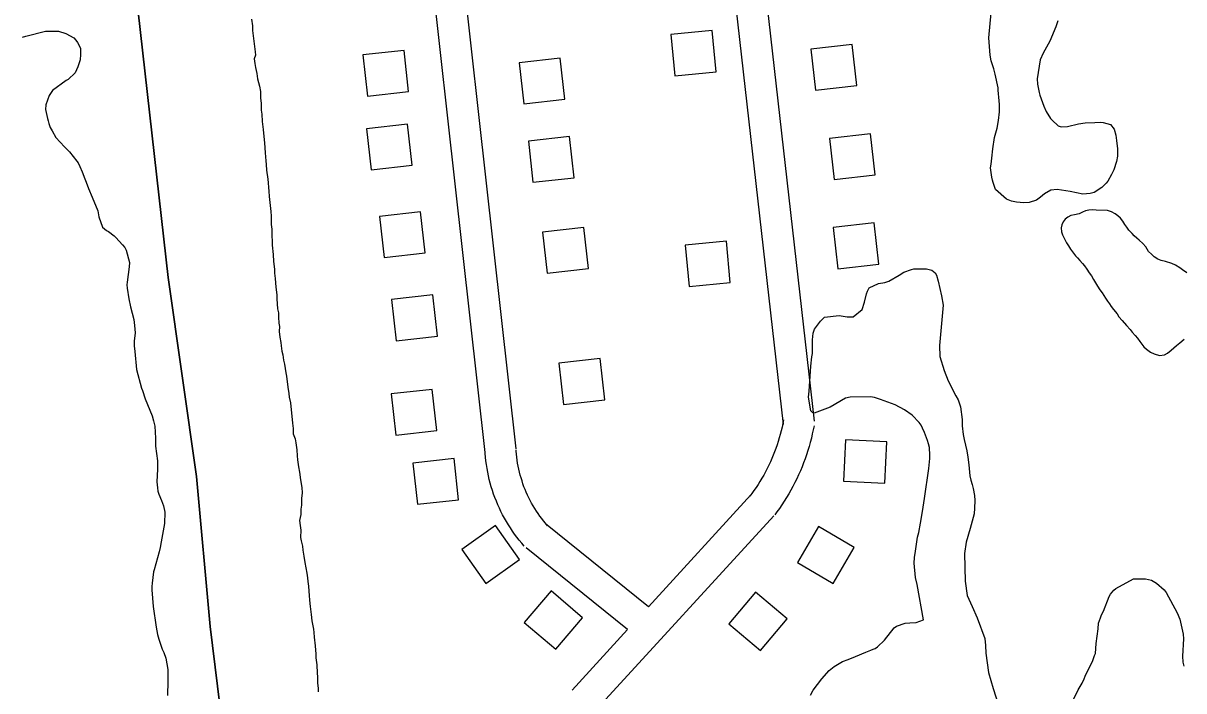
# Model space of a CAD drawing. Extents: x 3683402 to 3721514, y 487807 to 513565.
# Drawn here: x 3689521 to 3690642, y 501740 to 502385 of the extents above; entities that cross this region are included whole.
import ezdxf

# ---------------------------------------------------------------- set-up
doc = ezdxf.new("R2010")
doc.units = 0
for name, color, linetype in [('V-BLDG-OTLN', 7, 'Continuous'), ('V-ROAD-CNTR', 7, 'Continuous'), ('V-SITE-VEGE', 7, 'Continuous'), ('V-TOPO-SHOR', 7, 'Continuous')]:
    doc.layers.add(name, color=color, linetype=linetype)

msp = doc.modelspace()

# ---------------------------------------------------------------- linework, layer by layer
at = {"layer": 'V-BLDG-OTLN'}
for points in [[(3690190.1, 502337.8), (3690186.3, 502377.6), (3690146.5, 502373.8), (3690150.3, 502333.9)], [(3689893.1, 502318.8), (3689888.7, 502358.5), (3689848.9, 502354.1), (3689853.4, 502314.3)], [(3690281.7, 502359.8), (3690286.2, 502320.1), (3690325.9, 502324.6), (3690321.4, 502364.3)], [(3689999.9, 502346.6), (3690004.3, 502306.8), (3690044.1, 502311.3), (3690039.6, 502351)], [(3689896.6, 502247.6), (3689892.1, 502287.3), (3689852.4, 502282.9), (3689856.8, 502243.2)], [(3690299.5, 502273.4), (3690304, 502233.7), (3690343.8, 502238.2), (3690339.3, 502277.9)], [(3690008.8, 502270.9), (3690013.2, 502231.1), (3690053, 502235.5), (3690048.6, 502275.3)], [(3689909, 502162.9), (3689904.6, 502202.6), (3689864.8, 502198.2), (3689869.3, 502158.5)], [(3690303.1, 502187.3), (3690307.7, 502147.5), (3690347.4, 502152), (3690342.9, 502191.8)], [(3690022.5, 502183), (3690027, 502143.3), (3690066.7, 502147.7), (3690062.3, 502187.4)], [(3690203.8, 502134.3), (3690200, 502174.1), (3690160.2, 502170.3), (3690164, 502130.5)], [(3689920.8, 502082.5), (3689916.4, 502122.3), (3689876.6, 502117.8), (3689881, 502078.1)], [(3690038.3, 502056.4), (3690042.8, 502016.6), (3690082.5, 502021), (3690078.1, 502060.8)], [(3689920.4, 501991.3), (3689915.9, 502031.1), (3689876.2, 502026.7), (3689880.6, 501986.9)], [(3690315, 501982.2), (3690313.1, 501942.3), (3690353, 501940.4), (3690354.9, 501980.3)], [(3689941.4, 501924.5), (3689936.9, 501964.2), (3689897.2, 501959.8), (3689901.6, 501920.1)], [(3690000.2, 501866.8), (3689977.1, 501899.5), (3689944.5, 501876.4), (3689967.6, 501843.7)], [(3690289.1, 501898.5), (3690268.8, 501864), (3690303.3, 501843.7), (3690323.6, 501878.2)], [(3690061.1, 501810.5), (3690030.7, 501836.4), (3690004.7, 501806), (3690035.2, 501780)], [(3690228.2, 501835.2), (3690202.4, 501804.6), (3690232.9, 501778.8), (3690258.7, 501809.4)]]:
    msp.add_lwpolyline(points, close=True, dxfattribs=at)
at = {"layer": 'V-ROAD-CNTR'}
for points in [[(3689967, 501970.2), (3689887.5, 502682.8)], [(3689996.9, 501973.5), (3689917.3, 502686.2)], [(3690211, 502650.8), (3690284.8, 502000.5)], [(3690181.2, 502647.4), (3690255, 501997.1)], [(3690255.2, 502001.6), (3690254.5, 501998), (3690253.8, 501994.5), (3690253, 501991.1), (3690252.1, 501987.6), (3690251.1, 501984.2), (3690250.1, 501980.8), (3690249, 501977.4), (3690247.9, 501974.1), (3690246.6, 501970.8), (3690245.3, 501967.5), (3690244, 501964.2), (3690242.5, 501961), (3690241, 501957.8), (3690239.5, 501954.6), (3690237.8, 501951.4), (3690236.1, 501948.3), (3690234.4, 501945.3), (3690232.5, 501942.2), (3690230.6, 501939.2), (3690228.7, 501936.3), (3690226.7, 501933.4), (3690224.6, 501930.5), (3690222.7, 501927.9)], [(3690284.7, 501996), (3690283.9, 501992), (3690283, 501988), (3690282.1, 501983.9), (3690281.1, 501979.9), (3690279.9, 501975.9), (3690278.7, 501971.9), (3690277.5, 501967.9), (3690276.1, 501964), (3690274.6, 501960.1), (3690273.1, 501956.2), (3690271.5, 501952.4), (3690269.8, 501948.5), (3690268.1, 501944.8), (3690266.2, 501941), (3690264.3, 501937.3), (3690262.3, 501933.7), (3690260.2, 501930.1), (3690258.1, 501926.5), (3690255.9, 501923), (3690253.6, 501919.5), (3690251.2, 501916.1), (3690248.8, 501912.7), (3690246.7, 501909.9)], [(3690004.6, 501879.8), (3690002.3, 501882.5), (3690000, 501885.3), (3689997.7, 501888.2), (3689995.5, 501891.1), (3689993.4, 501894.1), (3689991.4, 501897.2), (3689989.4, 501900.3), (3689987.5, 501903.4), (3689985.7, 501906.6), (3689983.9, 501909.8), (3689982.3, 501913.1), (3689980.7, 501916.4), (3689979.2, 501919.7), (3689977.8, 501923.1), (3689976.5, 501926.5), (3689975.2, 501930), (3689974, 501933.4), (3689972.9, 501936.9), (3689971.9, 501940.5), (3689971, 501944), (3689970.2, 501947.6), (3689969.5, 501951.2), (3689968.8, 501954.8), (3689968.2, 501958.4), (3689967.8, 501962), (3689967.4, 501965.7), (3689967.1, 501969.3), (3689967, 501970.9)], [(3690027.3, 501899.4), (3690025.2, 501901.8), (3690023.4, 501904.1), (3690021.6, 501906.4), (3690019.8, 501908.7), (3690018.1, 501911.1), (3690016.5, 501913.6), (3690014.9, 501916.1), (3690013.4, 501918.6), (3690011.9, 501921.1), (3690010.5, 501923.7), (3690009.2, 501926.3), (3690007.9, 501929), (3690006.7, 501931.7), (3690005.6, 501934.4), (3690004.5, 501937.1), (3690003.5, 501939.9), (3690002.6, 501942.7), (3690001.7, 501945.5), (3690000.9, 501948.3), (3690000.2, 501951.1), (3689999.5, 501954), (3689998.9, 501956.9), (3689998.4, 501959.8), (3689997.9, 501962.7), (3689997.6, 501965.6), (3689997.2, 501968.5), (3689997, 501971.5), (3689996.9, 501972.8)], [(3690223.6, 501929.1), (3690124.9, 501821.2)], [(3690245.8, 501908.8), (3690073.1, 501720.2)], [(3690124.9, 501821.2), (3690025.3, 501901.3)], [(3690104.6, 501799), (3690006.5, 501877.9)], [(3690104.6, 501799), (3690051, 501740.4)]]:
    msp.add_lwpolyline(points, dxfattribs=at)
at = {"layer": 'V-SITE-VEGE'}
for points in [[(3690520.1, 502387.1), (3690518.2, 502381.2), (3690512.4, 502367.3), (3690506, 502355.8), (3690503.1, 502349.4), (3690500.1, 502331.2), (3690500.6, 502325.8), (3690502.2, 502317.8), (3690502.9, 502315.4), (3690506.6, 502304.7), (3690509.1, 502299.5), (3690513.1, 502292.9), (3690514.8, 502291), (3690520.4, 502285.7), (3690523.5, 502284.8), (3690529.4, 502284.9), (3690540.3, 502287.7), (3690546.6, 502288.4), (3690556.1, 502289), (3690561.5, 502289.2), (3690564.1, 502289), (3690571.2, 502287), (3690574.7, 502282.3), (3690576.1, 502276.8), (3690577, 502271.6), (3690577.9, 502263.6), (3690577.9, 502256.3), (3690576.9, 502251.1), (3690574.2, 502243.3), (3690572.1, 502238.6), (3690568.5, 502232.2), (3690566.8, 502230.3), (3690562.8, 502226.1), (3690555.4, 502221.2), (3690551.4, 502220.3), (3690544.5, 502219.8), (3690532, 502222.3), (3690519.7, 502224.3), (3690513.3, 502223.6), (3690507.4, 502220.1), (3690503.4, 502216.8), (3690499.6, 502214), (3690492.5, 502211.7), (3690487.5, 502211.3), (3690480.2, 502211.8), (3690475.4, 502213), (3690470.7, 502214.9), (3690459.9, 502224.2), (3690457.6, 502230.9), (3690457.2, 502233.2), (3690456.5, 502236.1), (3690455.3, 502245), (3690455.8, 502248.6), (3690456.4, 502254.5), (3690457.4, 502263.5), (3690459.1, 502274.3), (3690461.5, 502283.5), (3690463, 502290.8), (3690463.8, 502299.1), (3690463.8, 502306.2), (3690463.4, 502309.8), (3690462.7, 502320.2), (3690462.5, 502322.3), (3690459.8, 502335.5), (3690458.4, 502340.7), (3690455.8, 502348.6), (3690454.9, 502354), (3690453.6, 502370.8), (3690454.7, 502384.5), (3690455.9, 502394.4)], [(3689520, 502371.4), (3689523.3, 502372.3), (3689542.2, 502377.2), (3689554.7, 502377.1), (3689562, 502374.9), (3689569.8, 502370.8), (3689571.7, 502368.5), (3689573.3, 502366.1), (3689575.2, 502362.5), (3689576.1, 502360.4)], [(3689576.1, 502360.4), (3689576.1, 502354.7), (3689575.8, 502349.3), (3689573.6, 502342.7), (3689570.8, 502336.8), (3689564.1, 502330.5), (3689562.2, 502329.3), (3689549.1, 502319.9), (3689545.8, 502315), (3689542.7, 502306), (3689542.2, 502301.5), (3689544.2, 502292.8), (3689544.7, 502290.4), (3689545.6, 502288), (3689546.8, 502284.2), (3689548.6, 502280.7), (3689552.4, 502274.5), (3689560.6, 502265.5), (3689565.3, 502260.7), (3689572.5, 502251.5), (3689573.7, 502249.8), (3689575.3, 502246.5), (3689577.7, 502241.3), (3689580.2, 502234.4), (3689581.6, 502231.1), (3689583.7, 502225.1), (3689587.2, 502216.6), (3689592.8, 502203.6), (3689593.7, 502197.9), (3689597.4, 502187.9), (3689601.1, 502184.6), (3689603, 502183.6), (3689608.7, 502179.4), (3689610.3, 502177.7), (3689616.6, 502170.8), (3689618.8, 502168.2), (3689620.2, 502165.6), (3689623.4, 502153.7), (3689623.1, 502149.5), (3689621.1, 502134.8), (3689620.9, 502132.2), (3689621.1, 502128.7), (3689622.9, 502118.5), (3689624.5, 502110.7), (3689627.5, 502098.6), (3689628.4, 502092.9), (3689628.8, 502085.6), (3689627.8, 502077.8), (3689628, 502073.3), (3689628.5, 502067.7), (3689630.2, 502050.2), (3689635.1, 502032.4), (3689636, 502030), (3689638.5, 502022), (3689645.3, 502005.4), (3689646.7, 502000.6), (3689647.8, 501995.4), (3689648.4, 501984.1), (3689648.4, 501979.6), (3689648.6, 501976.3), (3689650.4, 501962.1), (3689650.4, 501954.1), (3689649.8, 501941.8), (3689650.5, 501935.9), (3689650.7, 501932.8), (3689651.6, 501929.9), (3689654.4, 501923.8), (3689656.3, 501918.6), (3689657.4, 501912.6), (3689657.1, 501901.5), (3689654.1, 501883.8), (3689653.1, 501878.2), (3689652.2, 501874.2), (3689647.1, 501856.9), (3689646.6, 501854.8), (3689645.3, 501844), (3689645.1, 501840.6), (3689645.1, 501837.6), (3689646.4, 501821.5), (3689649.1, 501801.4), (3689650.4, 501794.3), (3689651.6, 501789.8), (3689655.1, 501780.1), (3689656.5, 501776.8), (3689658.5, 501771.3), (3689660.4, 501760.4), (3689660.3, 501749.3), (3689660, 501735.4)], [(3690390.4, 501808.5), (3690384.2, 501842.6), (3690382.6, 501849.4), (3690381.3, 501863.1), (3690381.8, 501868.8), (3690382.6, 501874.7), (3690384.6, 501888.4), (3690385.8, 501892.9), (3690387.5, 501901.9), (3690389.5, 501913.2), (3690391.4, 501925.7), (3690395.7, 501954.8), (3690396.7, 501964.4), (3690396.7, 501967.5), (3690396.3, 501974.8), (3690395.4, 501978.6), (3690394.4, 501981.7), (3690391.4, 501989.3), (3690389.5, 501993.6), (3690388.2, 501996.4), (3690386.3, 501999.2), (3690379.5, 502006.2), (3690372.2, 502011.4), (3690363.2, 502016.2), (3690348.9, 502021.3), (3690343, 502023.2), (3690339.2, 502023.9), (3690319.6, 502023.6), (3690315.1, 502022.7), (3690300.4, 502013.8), (3690284.9, 502008), (3690283.1, 502008.7), (3690281.7, 502010.4), (3690279.4, 502023.6), (3690279.9, 502029.3), (3690281.7, 502053.4), (3690282.7, 502062.6), (3690283.2, 502065.7), (3690283.3, 502079.1), (3690283.8, 502085.3), (3690285, 502089.3), (3690290.8, 502097.1), (3690294.8, 502101), (3690309, 502102.6), (3690316.6, 502101.1), (3690322.5, 502101.1), (3690331.3, 502108.4), (3690333.4, 502115.2), (3690335.4, 502123.4), (3690336.3, 502126), (3690338, 502129.1), (3690347, 502133.5), (3690353.2, 502134.4), (3690357, 502135.6), (3690366.9, 502141.4), (3690371.5, 502144.2), (3690379, 502146.8), (3690381.2, 502147.5), (3690393.2, 502147.6), (3690396, 502146.9), (3690398.4, 502146.2), (3690401.7, 502143.6), (3690402.9, 502141.4), (3690404.7, 502135.7), (3690407.9, 502121.5), (3690409.5, 502112.5), (3690405.9, 502073.6), (3690406.3, 502062.9), (3690410.3, 502049.4), (3690414.4, 502039.2), (3690421.7, 502024.8), (3690423.8, 502021), (3690426.1, 502014.1), (3690427.7, 502002), (3690427.9, 501995.9), (3690428.7, 501987.6), (3690429.7, 501982.6), (3690432.2, 501971.8), (3690433.3, 501965.6), (3690434.2, 501958.3), (3690435.3, 501947.6), (3690436.2, 501943.4), (3690437.4, 501939.1), (3690438.5, 501935.3), (3690439.7, 501928.7), (3690440.1, 501923.7), (3690439.8, 501916.2), (3690439.3, 501911), (3690435.4, 501896.6), (3690431.8, 501883.6), (3690430.1, 501872.7), (3690430.6, 501845.8), (3690432.6, 501832.1), (3690437.5, 501821.4), (3690442.2, 501810.5), (3690449.8, 501790.6), (3690450.5, 501783.7), (3690450.7, 501776.4), (3690453.4, 501757.7), (3690457.8, 501742.1), (3690464.7, 501720.1)], [(3690534.7, 501730.2), (3690539.8, 501741), (3690543.6, 501747.2), (3690545.8, 501751.6), (3690546.7, 501754), (3690553.9, 501769.1), (3690555.8, 501774), (3690556.6, 501776.1), (3690557.1, 501785.6), (3690559.1, 501799.8), (3690559.6, 501805.2), (3690561.3, 501810.4), (3690562.5, 501813.4), (3690564.2, 501817), (3690569.9, 501831.1), (3690571.1, 501833.2), (3690574.2, 501837), (3690576.1, 501838.9), (3690593.2, 501848.2)], [(3690593.2, 501848.2), (3690604.8, 501848.1), (3690610.7, 501846.7), (3690615.4, 501843.8), (3690622.9, 501837.6), (3690625, 501834.8), (3690635.5, 501815.3), (3690638.1, 501809.1), (3690641.3, 501794.7), (3690641.5, 501790.2), (3690640.7, 501773.4), (3690641.1, 501767.5), (3690642, 501763.7)], [(3690281.2, 501735.7), (3690284, 501740.4), (3690292.1, 501751.5), (3690299.3, 501759.5), (3690304.3, 501763.5), (3690312.1, 501768.1), (3690317.8, 501770.2), (3690324.9, 501773), (3690334.9, 501777.2), (3690339.6, 501779.3), (3690341.7, 501780), (3690343.9, 501780.9), (3690346, 501782.3), (3690352.9, 501788.9), (3690362.2, 501800.9), (3690364.4, 501802.3), (3690372.9, 501805.3), (3690377.4, 501805.5), (3690383.5, 501805.9), (3690390.4, 501808.5)]]:
    msp.add_lwpolyline(points, dxfattribs=at)
at = {"layer": 'V-TOPO-SHOR'}
for points in [[(3689563.3, 503187.3), (3689564.6, 503171.5), (3689568.5, 503157.4), (3689570.6, 503142.7), (3689570.5, 503127.9), (3689569.3, 503115), (3689570.3, 503100.2), (3689573.7, 503080.7), (3689578.9, 503054), (3689579.6, 503047.6), (3689583.5, 503036), (3689589.1, 503012.9), (3689594.7, 502990.2), (3689604.1, 502840.8), (3689603.6, 502822.8), (3689601.7, 502809.8), (3689600.6, 502798.3), (3689599.8, 502785.7), (3689600.7, 502765.6), (3689629.6, 502416.2), (3689660.8, 502139.2), (3689688.3, 501946.8), (3689701.3, 501802), (3689732.3, 501550.5)], [(3689732.3, 501550.5), (3689701.3, 501802), (3689688.3, 501946.8), (3689660.8, 502139.2), (3689629.6, 502416.2)], [(3689741.4, 502388.8), (3689742.1, 502382.3), (3689742.4, 502377.6), (3689743.1, 502370.1), (3689743.8, 502365), (3689744.8, 502357.1), (3689745.2, 502353.9), (3689744, 502350.3), (3689744.4, 502345.9), (3689745.1, 502342), (3689746.5, 502336.2), (3689747.2, 502331.2), (3689748.9, 502324), (3689750, 502318.9), (3689749.9, 502315.7), (3689749.9, 502312.4), (3689750.6, 502307.7), (3689750.6, 502304.5), (3689750.5, 502300.9), (3689751.2, 502296.9), (3689751.5, 502289.7), (3689752.6, 502282.2), (3689753.2, 502275.3), (3689753.9, 502269.2), (3689754.3, 502264.5), (3689754.6, 502259.5), (3689755.2, 502251.9), (3689755.6, 502248.3), (3689755.9, 502242.9), (3689756.9, 502234.3), (3689757.3, 502230.7), (3689757.6, 502226), (3689757.9, 502222.4), (3689758.2, 502217.3), (3689759.9, 502202.9), (3689760.3, 502198.3), (3689760.2, 502190.3), (3689760.9, 502185.7), (3689760.9, 502182.4), (3689760.9, 502178.5), (3689761.2, 502175.2), (3689761.2, 502170.5), (3689762.2, 502161.5), (3689762.5, 502154.7), (3689763.5, 502147.1), (3689763.5, 502143.5), (3689764.2, 502138.1), (3689764.8, 502129.8), (3689765.9, 502122.3), (3689765.8, 502118.7), (3689766.2, 502113.6), (3689766.5, 502108.9), (3689767.2, 502105), (3689767.5, 502101)], [(3689741.4, 502388.8), (3689742.1, 502382.3), (3689742.4, 502377.6), (3689743.1, 502370.1), (3689743.8, 502365), (3689744.8, 502357.1), (3689745.2, 502353.9), (3689744, 502350.3), (3689744.4, 502345.9), (3689745.1, 502342), (3689746.5, 502336.2), (3689747.2, 502331.2), (3689748.9, 502324), (3689750, 502318.9), (3689749.9, 502315.7), (3689749.9, 502312.4), (3689750.6, 502307.7), (3689750.6, 502304.5), (3689750.5, 502300.9), (3689751.2, 502296.9), (3689751.5, 502289.7), (3689752.6, 502282.2), (3689753.2, 502275.3), (3689753.9, 502269.2), (3689754.3, 502264.5), (3689754.6, 502259.5), (3689755.2, 502251.9), (3689755.6, 502248.3), (3689755.9, 502242.9), (3689756.9, 502234.3), (3689757.3, 502230.7), (3689757.6, 502226), (3689757.9, 502222.4), (3689758.2, 502217.3), (3689759.9, 502202.9), (3689760.3, 502198.3), (3689760.2, 502190.3), (3689760.9, 502185.7), (3689760.9, 502182.4)], [(3690557.1, 502204.2), (3690553.3, 502204.5), (3690550.2, 502204.1), (3690546.9, 502203.6), (3690544.1, 502202.2), (3690540.8, 502200.8), (3690536.3, 502199.7), (3690532.9, 502199), (3690529.9, 502197.3), (3690527.2, 502195.5), (3690525.3, 502192.9), (3690524.1, 502190.1), (3690523.4, 502187), (3690523.9, 502183.4), (3690524.8, 502180.4), (3690526.4, 502177.3), (3690528.7, 502172.8), (3690530.4, 502169.9), (3690532.5, 502166.6), (3690534.4, 502163.8), (3690537.2, 502160.2), (3690539.3, 502158), (3690541.6, 502155.7), (3690544, 502152.8), (3690546.1, 502150.4), (3690548.2, 502147.1), (3690550.5, 502143.8), (3690552.6, 502140.7), (3690554.7, 502137.1), (3690556.6, 502134.1), (3690558.5, 502130.7), (3690560.8, 502127.4), (3690562.9, 502124.3), (3690566.2, 502119.3), (3690568.3, 502116.2), (3690570.2, 502113.6), (3690571.8, 502111), (3690574.1, 502108.2), (3690577.4, 502104.1), (3690579.3, 502101.3), (3690582.3, 502097.7), (3690586.6, 502092.7), (3690590.1, 502088.9), (3690592, 502086.3), (3690595, 502083), (3690597.1, 502080.4), (3690599.5, 502077.3), (3690601.3, 502074.9), (3690603.4, 502072.3), (3690605.8, 502069.9), (3690609.8, 502067), (3690613.3, 502065.4), (3690618.5, 502063.7), (3690623.2, 502064.6), (3690626.3, 502066.2), (3690629.7, 502069), (3690634.9, 502073.5), (3690638.2, 502076.1), (3690642.3, 502079.6)], [(3690575.5, 502200.6), (3690572, 502202.5), (3690568.2, 502203.9), (3690557.1, 502204.2)], [(3690644.8, 502143.6), (3690640.8, 502146.5), (3690638, 502148.4), (3690633.8, 502151.2), (3690630.2, 502152.7), (3690624.3, 502154.6), (3690620.1, 502155.6), (3690616.8, 502156.8), (3690613.3, 502159.2), (3690610.7, 502161.6), (3690607.9, 502164.4), (3690605.1, 502168.7), (3690602.2, 502172), (3690598.7, 502175.1), (3690596.4, 502177.3), (3690594, 502179.4), (3690591.9, 502181.8), (3690588.9, 502184.9), (3690586.8, 502187.7), (3690585.1, 502190.3), (3690583, 502193.7), (3690580.7, 502196.5), (3690578.3, 502198.7), (3690575.5, 502200.6)], [(3689760.9, 502182.4), (3689760.9, 502178.5), (3689761.2, 502175.2), (3689761.2, 502170.5), (3689762.2, 502161.5), (3689762.5, 502154.7), (3689763.5, 502147.1), (3689763.5, 502143.5), (3689764.2, 502138.1), (3689764.8, 502129.8), (3689765.9, 502122.3), (3689765.8, 502118.7), (3689766.2, 502113.6), (3689766.5, 502108.9), (3689767.2, 502105), (3689767.5, 502101), (3689767.8, 502094.9), (3689768.2, 502091.7), (3689768.1, 502087), (3689768.8, 502081.6), (3689769.5, 502076.5), (3689769.8, 502073.3), (3689770.5, 502067.9), (3689771.6, 502064.3), (3689772.3, 502059.2), (3689773.3, 502055.3), (3689774.3, 502047), (3689775, 502043.7), (3689776.4, 502033.3), (3689777.4, 502027.2), (3689777.8, 502023.6), (3689778.8, 502018.1), (3689780.8, 501998.3), (3689781.5, 501993.3), (3689781.5, 501988.3), (3689783.3, 501983.2), (3689784, 501979.6), (3689785, 501972.7), (3689785.3, 501967), (3689785.6, 501963), (3689786.7, 501956.2), (3689787.7, 501951.1), (3689788.7, 501943.6), (3689789.8, 501936.4), (3689790.1, 501931), (3689789.7, 501925.6), (3689789.7, 501919.4), (3689788.9, 501915.5), (3689788.9, 501910.1), (3689787.8, 501904.3), (3689788.4, 501899.7), (3689788.8, 501895), (3689788.7, 501888.1), (3689789.4, 501884.9), (3689790.5, 501879.8), (3689790.8, 501875.9), (3689791.8, 501870.1), (3689792.9, 501864), (3689794.6, 501853.5), (3689795.3, 501848.9), (3689795.6, 501845.6), (3689796.3, 501840.9), (3689796.6, 501836.2), (3689797, 501831.9), (3689797.3, 501827.6), (3689798, 501821.5), (3689799, 501813.6), (3689799.7, 501807.4), (3689801.1, 501799.5), (3689801.4, 501796.3), (3689801.7, 501791.9), (3689802.7, 501783.3), (3689803.4, 501775.4), (3689803.4, 501771.8), (3689804.4, 501764.9), (3689804.7, 501757), (3689805.1, 501753.4), (3689805, 501747.6), (3689805.7, 501742.2), (3689805.7, 501739)], [(3689767.5, 502101), (3689767.8, 502094.9), (3689768.2, 502091.7), (3689768.1, 502087), (3689768.8, 502081.6), (3689769.5, 502076.5), (3689769.8, 502073.3), (3689770.5, 502067.9), (3689771.6, 502064.3), (3689772.3, 502059.2), (3689773.3, 502055.3), (3689774.3, 502047), (3689775, 502043.7), (3689776.4, 502033.3), (3689777.4, 502027.2), (3689777.8, 502023.6), (3689778.8, 502018.1), (3689780.8, 501998.3), (3689781.5, 501993.3), (3689781.5, 501988.3), (3689783.3, 501983.2), (3689784, 501979.6), (3689785, 501972.7), (3689785.3, 501967), (3689785.6, 501963), (3689786.7, 501956.2), (3689787.7, 501951.1), (3689788.7, 501943.6), (3689789.8, 501936.4), (3689790.1, 501931), (3689789.7, 501925.6), (3689789.7, 501919.4), (3689788.9, 501915.5), (3689788.9, 501910.1), (3689787.8, 501904.3), (3689788.4, 501899.7), (3689788.8, 501895), (3689788.7, 501888.1), (3689789.4, 501884.9), (3689790.5, 501879.8), (3689790.8, 501875.9), (3689791.8, 501870.1), (3689792.9, 501864), (3689794.6, 501853.5), (3689795.3, 501848.9), (3689795.6, 501845.6), (3689796.3, 501840.9), (3689796.6, 501836.2), (3689797, 501831.9), (3689797.3, 501827.6), (3689798, 501821.5), (3689799, 501813.6), (3689799.7, 501807.4), (3689801.1, 501799.5), (3689801.4, 501796.3), (3689801.7, 501791.9), (3689802.7, 501783.3), (3689803.4, 501775.4), (3689803.4, 501771.8), (3689804.4, 501764.9), (3689804.7, 501757), (3689805.1, 501753.4), (3689805, 501747.6), (3689805.7, 501742.2), (3689805.7, 501739)]]:
    msp.add_lwpolyline(points, dxfattribs=at)

doc.saveas('drawing.dxf')
